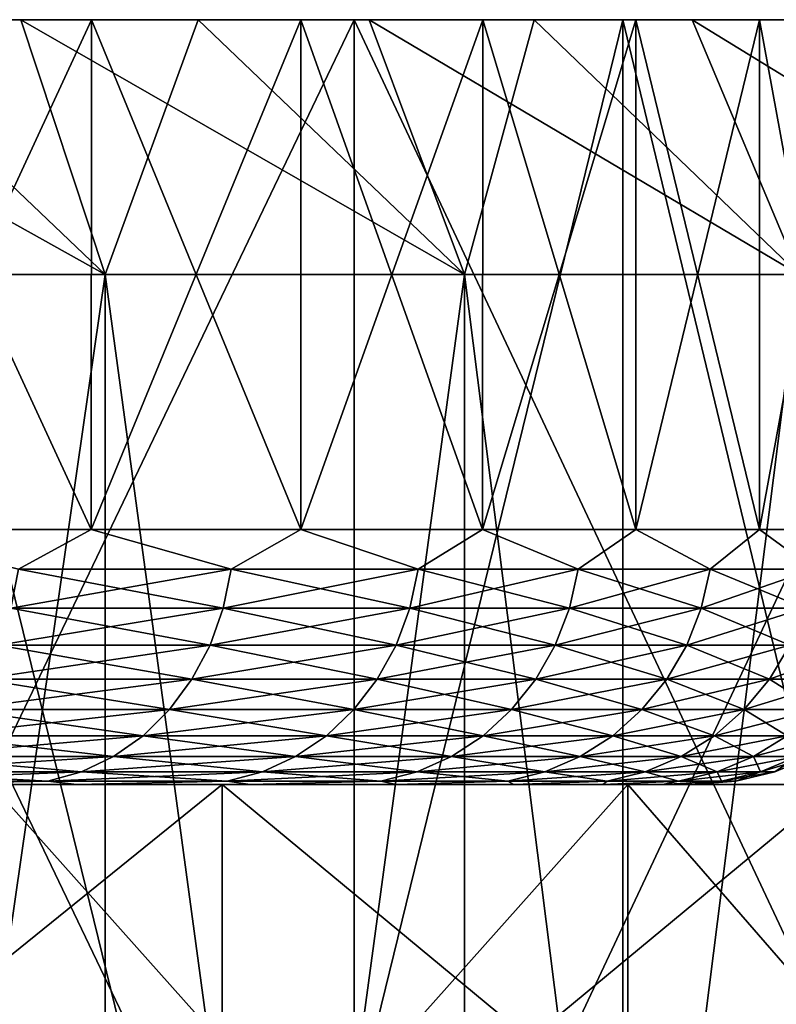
# Model space of a CAD drawing. Header units: metres. Extents: x -30 to 30, y -76 to 64.
# Tile 517 of 541: x 8.67 to 10.16, y 62.57 to 64.5. Entities that reach past the tile are written whole.
import ezdxf

# ---------------------------------------------------------------- set-up
doc = ezdxf.new("R2010")
doc.units = ezdxf.units.M
doc.layers.add('solid_508511', color=7, linetype='CONTINUOUS')

msp = doc.modelspace()

# ---------------------------------------------------------------- linework, layer by layer
at = {"layer": 'solid_508511'}
for points in [[(-11.301833, 64.5, -27.789719), (11.301833, 64.5, -27.789719), (9.856193, 64.5, -28.334702)], [(-0.732072, 64.5, -27.490252), (11.301833, 64.5, -27.789719), (-11.301833, 64.5, -27.789719)], [(-11.301833, 64.5, -27.789719), (9.856193, 64.5, -28.334702), (-9.856193, 64.5, -28.334702)], [(11.301833, 64.5, 27.789719), (-11.301833, 64.5, 27.789719), (-9.856193, 64.5, 28.334702)], [(0.732072, 64.5, 27.490252), (-11.301833, 64.5, 27.789719), (11.301833, 64.5, 27.789719)], [(-9.856193, 64.5, -28.334702), (9.856193, 64.5, -28.334702), (8.384591, 64.5, -28.804489)], [(9.856193, 64.5, 28.334702), (-9.856193, 64.5, 28.334702), (-8.384591, 64.5, 28.804489)], [(11.301833, 64.5, 27.789719), (-9.856193, 64.5, 28.334702), (9.856193, 64.5, 28.334702)], [(9.856193, 64.5, 28.334702), (-8.384591, 64.5, 28.804489), (8.384591, 64.5, 28.804489)], [(0.732072, 64.5, -27.490252), (11.301833, 64.5, -27.789719), (-0.732072, 64.5, -27.490252)], [(2.194193, 64.5, -27.412323), (11.301833, 64.5, -27.789719), (0.732072, 64.5, -27.490252)], [(0.732072, 64.5, 27.490252), (11.301833, 64.5, 27.789719), (12.717457, 64.5, 27.171053)], [(0.732072, 64.5, 27.490252), (12.717457, 64.5, 27.171053), (2.194193, 64.5, 27.412323)], [(3.649901, 64.5, -27.25671), (11.301833, 64.5, -27.789719), (2.194193, 64.5, -27.412323)], [(2.194193, 64.5, 27.412323), (12.717457, 64.5, 27.171053), (3.649901, 64.5, 27.25671)], [(3.649901, 64.5, -27.25671), (12.717457, 64.5, -27.171053), (11.301833, 64.5, -27.789719)], [(5.09545, 64.5, -27.023811), (12.717457, 64.5, -27.171053), (3.649901, 64.5, -27.25671)], [(3.649901, 64.5, 27.25671), (12.717457, 64.5, 27.171053), (5.09545, 64.5, 27.023811)], [(6.526494, 64.5, -26.714315), (12.717457, 64.5, -27.171053), (5.09545, 64.5, -27.023811)], [(5.09545, 64.5, 27.023811), (12.717457, 64.5, 27.171053), (14.099323, 64.5, 26.480352)], [(5.09545, 64.5, 27.023811), (14.099323, 64.5, 26.480352), (6.526494, 64.5, 26.714315)], [(6.526494, 64.5, -26.714315), (14.099323, 64.5, -26.480352), (12.717457, 64.5, -27.171053)], [(7.939019, 64.5, -26.329109), (14.099323, 64.5, -26.480352), (6.526494, 64.5, -26.714315)], [(6.526494, 64.5, 26.714315), (14.099323, 64.5, 26.480352), (7.939019, 64.5, 26.329109)], [(9.329168, 64.5, -25.869221), (14.099323, 64.5, -26.480352), (7.939019, 64.5, -26.329109)], [(7.939019, 64.5, 26.329109), (14.099323, 64.5, 26.480352), (15.443765, 64.5, 25.71945)], [(7.939019, 64.5, 26.329109), (15.443765, 64.5, 25.71945), (9.329168, 64.5, 25.869221)], [(9.329069, 61.599998, -25.869257), (9.329168, 64.5, -25.869221), (7.939019, 64.5, -26.329109)], [(7.939029, 61.599998, -26.329105), (9.329069, 61.599998, -25.869257), (7.939019, 64.5, -26.329109)], [(7.939029, 61.599998, 26.329105), (7.939019, 64.5, 26.329109), (9.329168, 64.5, 25.869221)], [(9.329069, 61.599998, 25.869257), (7.939029, 61.599998, 26.329105), (9.329168, 64.5, 25.869221)], [(7.945296, 64.5, 10.289427), (8.090224, 64, 10.807325), (8.840609, 64, 10.202629)], [(7.945296, 64.5, 10.289427), (8.840609, 64, 10.202629), (8.315775, 64.5, 9.992393)], [(8.315776, 64.5, -9.992392), (8.84061, 64, -10.202628), (8.090225, 64, -10.807324)], [(8.315775, 64.5, 9.992393), (8.840609, 64, 10.202629), (8.675064, 64.5, 9.682113)], [(8.350509, 64.5, 6.365451), (8.315775, 64.5, 9.992393), (8.675064, 64.5, 9.682113)], [(8.675065, 64.5, -9.682112), (8.84061, 64, -10.202628), (8.315776, 64.5, -9.992392)], [(8.350509, 64.5, -6.365451), (8.675065, 64.5, -9.682112), (8.315776, 64.5, -9.992392)], [(8.350509, 64.5, -6.365451), (8.813404, 64.5, -5.707348), (8.675065, 64.5, -9.682112)], [(8.813404, 64.5, 5.707348), (8.350509, 64.5, 6.365451), (8.675064, 64.5, 9.682113)], [(8.350575, 63.5, 6.365366), (8.350509, 64.5, 6.365451), (8.813404, 64.5, 5.707348)], [(8.813337, 63.5, -5.707458), (8.813404, 64.5, -5.707348), (8.350509, 64.5, -6.365451)], [(8.350575, 63.5, -6.365366), (8.813337, 63.5, -5.707458), (8.350509, 64.5, -6.365451)], [(8.813337, 63.5, 5.707458), (8.350575, 63.5, 6.365366), (8.813404, 64.5, 5.707348)], [(8.384561, 58.5, -28.804499), (8.384591, 64.5, -28.804489), (9.856193, 64.5, -28.334702)], [(9.856262, 58.5, -28.334681), (8.384561, 58.5, -28.804499), (9.856193, 64.5, -28.334702)], [(8.384561, 58.5, 28.804499), (9.856262, 58.5, 28.334681), (8.384591, 64.5, 28.804489)], [(9.856262, 58.5, 28.334681), (9.856193, 64.5, 28.334702), (8.384591, 64.5, 28.804489)], [(8.675064, 64.5, 9.682113), (8.840609, 64, 10.202629), (9.545927, 64, 9.545957)], [(8.675064, 64.5, 9.682113), (9.545927, 64, 9.545957), (9.022842, 64.5, 9.358862)], [(8.813404, 64.5, 5.707348), (8.675064, 64.5, 9.682113), (9.022842, 64.5, 9.358862)], [(9.022843, 64.5, -9.358861), (8.84061, 64, -10.202628), (8.675065, 64.5, -9.682112)], [(8.813404, 64.5, -5.707348), (9.022843, 64.5, -9.358861), (8.675065, 64.5, -9.682112)], [(8.813337, 63.5, 5.707458), (8.813404, 64.5, 5.707348), (9.224308, 64.5, 5.016185)], [(9.224379, 63.5, 5.016057), (8.813337, 63.5, 5.707458), (9.224308, 64.5, 5.016185)], [(8.813337, 63.5, -5.707458), (9.224379, 63.5, -5.016057), (8.813404, 64.5, -5.707348)], [(8.813404, 64.5, -5.707348), (9.224308, 64.5, -5.016185), (9.022843, 64.5, -9.358861)], [(9.224308, 64.5, 5.016185), (8.813404, 64.5, 5.707348), (9.022842, 64.5, 9.358862)], [(9.224379, 63.5, -5.016057), (9.224308, 64.5, -5.016185), (8.813404, 64.5, -5.707348)], [(9.022843, 64.5, -9.358861), (9.545927, 64, -9.545956), (8.84061, 64, -10.202628)], [(9.022842, 64.5, 9.358862), (9.545927, 64, 9.545957), (9.35881, 64.5, 9.022896)], [(9.224308, 64.5, 5.016185), (9.022842, 64.5, 9.358862), (9.35881, 64.5, 9.022896)], [(9.358811, 64.5, -9.022895), (9.545927, 64, -9.545956), (9.022843, 64.5, -9.358861)], [(9.224308, 64.5, -5.016185), (9.358811, 64.5, -9.022895), (9.022843, 64.5, -9.358861)], [(9.224308, 64.5, -5.016185), (9.581329, 64.5, -4.295118), (9.358811, 64.5, -9.022895)], [(9.581329, 64.5, 4.295118), (9.224308, 64.5, 5.016185), (9.35881, 64.5, 9.022896)], [(9.224379, 63.5, 5.016057), (9.224308, 64.5, 5.016185), (9.581329, 64.5, 4.295118)], [(9.581288, 63.5, -4.29522), (9.581329, 64.5, -4.295118), (9.224308, 64.5, -5.016185)], [(9.224379, 63.5, -5.016057), (9.581288, 63.5, -4.29522), (9.224308, 64.5, -5.016185)], [(9.581288, 63.5, 4.29522), (9.224379, 63.5, 5.016057), (9.581329, 64.5, 4.295118)], [(9.329069, 61.599998, -25.869257), (10.692665, 61.599998, -25.336079), (9.329168, 64.5, -25.869221)], [(9.329069, 61.599998, 25.869257), (9.329168, 64.5, 25.869221), (10.692564, 64.5, 25.336121)], [(10.692665, 61.599998, 25.336079), (9.329069, 61.599998, 25.869257), (10.692564, 64.5, 25.336121)], [(9.329168, 64.5, -25.869221), (15.443765, 64.5, -25.71945), (14.099323, 64.5, -26.480352)], [(10.692564, 64.5, -25.336121), (15.443765, 64.5, -25.71945), (9.329168, 64.5, -25.869221)], [(9.329168, 64.5, 25.869221), (15.443765, 64.5, 25.71945), (10.692564, 64.5, 25.336121)], [(10.692665, 61.599998, -25.336079), (10.692564, 64.5, -25.336121), (9.329168, 64.5, -25.869221)], [(9.35881, 64.5, 9.022896), (9.545927, 64, 9.545957), (10.202615, 64, 8.840625)], [(9.35881, 64.5, 9.022896), (10.202615, 64, 8.840625), (9.682036, 64.5, 8.67515)], [(9.581329, 64.5, 4.295118), (9.35881, 64.5, 9.022896), (9.682036, 64.5, 8.67515)], [(9.682037, 64.5, -8.675149), (9.545927, 64, -9.545956), (9.358811, 64.5, -9.022895)], [(9.581329, 64.5, -4.295118), (9.682037, 64.5, -8.675149), (9.358811, 64.5, -9.022895)], [(9.682037, 64.5, -8.675149), (10.202616, 64, -8.840624), (9.545927, 64, -9.545956)], [(9.581288, 63.5, 4.29522), (9.581329, 64.5, 4.295118), (9.881921, 64.5, 3.549315)], [(9.88197, 63.5, 3.549177), (9.581288, 63.5, 4.29522), (9.881921, 64.5, 3.549315)], [(9.581288, 63.5, -4.29522), (9.88197, 63.5, -3.549177), (9.581329, 64.5, -4.295118)], [(9.581329, 64.5, -4.295118), (9.881921, 64.5, -3.549315), (9.682037, 64.5, -8.675149)], [(9.881921, 64.5, 3.549315), (9.581329, 64.5, 4.295118), (9.682036, 64.5, 8.67515)], [(9.88197, 63.5, -3.549177), (9.881921, 64.5, -3.549315), (9.581329, 64.5, -4.295118)], [(9.682036, 64.5, 8.67515), (10.202615, 64, 8.840625), (9.992314, 64.5, 8.315867)], [(9.881921, 64.5, 3.549315), (9.682036, 64.5, 8.67515), (9.992314, 64.5, 8.315867)], [(9.992315, 64.5, -8.315866), (10.202616, 64, -8.840624), (9.682037, 64.5, -8.675149)], [(9.881921, 64.5, -3.549315), (9.992315, 64.5, -8.315866), (9.682037, 64.5, -8.675149)], [(9.856262, 58.5, -28.334681), (9.856193, 64.5, -28.334702), (11.301833, 64.5, -27.789719)], [(11.301826, 58.5, 27.789722), (11.301833, 64.5, 27.789719), (9.856193, 64.5, 28.334702)], [(9.856262, 58.5, 28.334681), (11.301826, 58.5, 27.789722), (9.856193, 64.5, 28.334702)], [(11.301826, 58.5, -27.789722), (9.856262, 58.5, -28.334681), (11.301833, 64.5, -27.789719)], [(9.881921, 64.5, -3.549315), (10.124681, 64.5, -2.782222), (9.992315, 64.5, -8.315866)], [(10.124681, 64.5, 2.782222), (9.881921, 64.5, 3.549315), (9.992314, 64.5, 8.315867)], [(9.88197, 63.5, 3.549177), (9.881921, 64.5, 3.549315), (10.124681, 64.5, 2.782222)], [(10.124661, 63.5, -2.782305), (10.124681, 64.5, -2.782222), (9.881921, 64.5, -3.549315)], [(9.88197, 63.5, -3.549177), (10.124661, 63.5, -2.782305), (9.881921, 64.5, -3.549315)], [(10.124661, 63.5, 2.782305), (9.88197, 63.5, 3.549177), (10.124681, 64.5, 2.782222)], [(9.992314, 64.5, 8.315867), (10.202615, 64, 8.840625), (10.807294, 64, 8.090265)], [(9.992314, 64.5, 8.315867), (10.807294, 64, 8.090265), (10.289382, 64.5, 7.945354)], [(10.124681, 64.5, 2.782222), (9.992314, 64.5, 8.315867), (10.289382, 64.5, 7.945354)], [(10.289383, 64.5, -7.945353), (10.202616, 64, -8.840624), (9.992315, 64.5, -8.315866)], [(10.124681, 64.5, -2.782222), (10.289383, 64.5, -7.945353), (9.992315, 64.5, -8.315866)], [(10.124661, 63.5, 2.782305), (10.124681, 64.5, 2.782222), (10.307918, 64.5, 1.999216)], [(10.307938, 63.5, 1.999106), (10.124661, 63.5, 2.782305), (10.307918, 64.5, 1.999216)], [(10.124661, 63.5, -2.782305), (10.307938, 63.5, -1.999106), (10.124681, 64.5, -2.782222)], [(10.124681, 64.5, -2.782222), (10.307918, 64.5, -1.999216), (10.289383, 64.5, -7.945353)], [(10.307918, 64.5, 1.999216), (10.124681, 64.5, 2.782222), (10.289382, 64.5, 7.945354)], [(10.307938, 63.5, -1.999106), (10.307918, 64.5, -1.999216), (10.124681, 64.5, -2.782222)], [(8.840609, 58.799999, 10.202629), (8.840609, 64, 10.202629), (8.090224, 64, 10.807325)], [(8.090224, 58.799999, 10.807324), (8.840609, 58.799999, 10.202629), (8.090224, 64, 10.807325)], [(8.090224, 58.799999, -10.807325), (8.090225, 64, -10.807324), (8.84061, 64, -10.202628)], [(8.840609, 58.799999, -10.202629), (8.090224, 58.799999, -10.807325), (8.84061, 64, -10.202628)], [(9.545927, 58.799999, 9.545956), (9.545927, 64, 9.545957), (8.840609, 64, 10.202629)], [(8.840609, 58.799999, 10.202629), (9.545927, 58.799999, 9.545956), (8.840609, 64, 10.202629)], [(8.840609, 58.799999, -10.202629), (8.84061, 64, -10.202628), (9.545927, 64, -9.545956)], [(9.545927, 58.799999, -9.545956), (8.840609, 58.799999, -10.202629), (9.545927, 64, -9.545956)], [(10.202616, 58.799999, 8.840625), (10.202615, 64, 8.840625), (9.545927, 64, 9.545957)], [(9.545927, 58.799999, 9.545956), (10.202616, 58.799999, 8.840625), (9.545927, 64, 9.545957)], [(9.545927, 58.799999, -9.545956), (9.545927, 64, -9.545956), (10.202616, 64, -8.840624)], [(10.202615, 58.799999, -8.840625), (9.545927, 58.799999, -9.545956), (10.202616, 64, -8.840624)], [(8.670502, 63.422405, 5.911448), (8.350575, 63.5, 6.365366), (8.813337, 63.5, 5.707458)], [(8.670502, 63.422405, -5.911448), (8.813337, 63.5, -5.707458), (8.350575, 63.5, -6.365366)], [(9.08802, 63.422405, 5.246971), (8.670502, 63.422405, 5.911448), (8.813337, 63.5, 5.707458)], [(8.670502, 63.422405, -5.911448), (9.08802, 63.422405, -5.246971), (8.813337, 63.5, -5.707458)], [(9.08802, 63.422405, 5.246971), (8.813337, 63.5, 5.707458), (9.224379, 63.5, 5.016057)], [(9.08802, 63.422405, -5.246971), (9.224379, 63.5, -5.016057), (8.813337, 63.5, -5.707458)], [(9.454715, 63.422405, 4.553151), (9.08802, 63.422405, 5.246971), (9.224379, 63.5, 5.016057)], [(9.08802, 63.422405, -5.246971), (9.454715, 63.422405, -4.553151), (9.224379, 63.5, -5.016057)], [(9.454715, 63.422405, 4.553151), (9.224379, 63.5, 5.016057), (9.581288, 63.5, 4.29522)], [(9.454715, 63.422405, -4.553151), (9.581288, 63.5, -4.29522), (9.224379, 63.5, -5.016057)], [(9.768536, 63.422405, 3.833868), (9.454715, 63.422405, 4.553151), (9.581288, 63.5, 4.29522)], [(9.454715, 63.422405, -4.553151), (9.768536, 63.422405, -3.833868), (9.581288, 63.5, -4.29522)], [(9.768536, 63.422405, 3.833868), (9.581288, 63.5, 4.29522), (9.88197, 63.5, 3.549177)], [(9.768536, 63.422405, -3.833868), (9.88197, 63.5, -3.549177), (9.581288, 63.5, -4.29522)], [(10.027725, 63.422405, 3.093144), (9.768536, 63.422405, 3.833868), (9.88197, 63.5, 3.549177)], [(9.768536, 63.422405, -3.833868), (10.027725, 63.422405, -3.093144), (9.88197, 63.5, -3.549177)], [(10.027725, 63.422405, 3.093144), (9.88197, 63.5, 3.549177), (10.124661, 63.5, 2.782305)], [(10.027725, 63.422405, -3.093144), (10.124661, 63.5, -2.782305), (9.88197, 63.5, -3.549177)], [(10.230837, 63.422405, 2.335122), (10.027725, 63.422405, 3.093144), (10.124661, 63.5, 2.782305)], [(10.027725, 63.422405, -3.093144), (10.230837, 63.422405, -2.335122), (10.124661, 63.5, -2.782305)], [(10.230837, 63.422405, 2.335122), (10.124661, 63.5, 2.782305), (10.307938, 63.5, 1.999106)], [(10.230837, 63.422405, -2.335122), (10.307938, 63.5, -1.999106), (10.124661, 63.5, -2.782305)], [(8.655428, 63.346016, 5.901171), (8.670502, 63.422405, 5.911448), (9.08802, 63.422405, 5.246971)], [(9.072221, 63.346016, 5.237849), (8.655428, 63.346016, 5.901171), (9.08802, 63.422405, 5.246971)], [(8.655428, 63.346016, -5.901171), (9.072221, 63.346016, -5.237849), (8.670502, 63.422405, -5.911448)], [(9.072221, 63.346016, -5.237849), (9.08802, 63.422405, -5.246971), (8.670502, 63.422405, -5.911448)], [(9.072221, 63.346016, 5.237849), (9.08802, 63.422405, 5.246971), (9.454715, 63.422405, 4.553151)], [(9.438277, 63.346016, 4.545235), (9.072221, 63.346016, 5.237849), (9.454715, 63.422405, 4.553151)], [(9.072221, 63.346016, -5.237849), (9.438277, 63.346016, -4.545235), (9.08802, 63.422405, -5.246971)], [(9.438277, 63.346016, -4.545235), (9.454715, 63.422405, -4.553151), (9.08802, 63.422405, -5.246971)], [(9.438277, 63.346016, 4.545235), (9.454715, 63.422405, 4.553151), (9.768536, 63.422405, 3.833868)], [(9.751553, 63.346016, 3.827202), (9.438277, 63.346016, 4.545235), (9.768536, 63.422405, 3.833868)], [(9.438277, 63.346016, -4.545235), (9.751553, 63.346016, -3.827202), (9.454715, 63.422405, -4.553151)], [(9.751553, 63.346016, -3.827202), (9.768536, 63.422405, -3.833868), (9.454715, 63.422405, -4.553151)], [(9.751553, 63.346016, 3.827202), (9.768536, 63.422405, 3.833868), (10.027725, 63.422405, 3.093144)], [(10.010292, 63.346016, 3.087766), (9.751553, 63.346016, 3.827202), (10.027725, 63.422405, 3.093144)], [(9.751553, 63.346016, -3.827202), (10.010292, 63.346016, -3.087766), (9.768536, 63.422405, -3.833868)], [(10.010292, 63.346016, -3.087766), (10.027725, 63.422405, -3.093144), (9.768536, 63.422405, -3.833868)], [(10.010292, 63.346016, 3.087766), (10.027725, 63.422405, 3.093144), (10.230837, 63.422405, 2.335122)], [(10.21305, 63.346016, 2.331062), (10.010292, 63.346016, 3.087766), (10.230837, 63.422405, 2.335122)], [(10.010292, 63.346016, -3.087766), (10.21305, 63.346016, -2.331062), (10.027725, 63.422405, -3.093144)], [(10.21305, 63.346016, -2.331062), (10.230837, 63.422405, -2.335122), (10.027725, 63.422405, -3.093144)], [(8.630656, 63.273426, 5.884282), (8.655428, 63.346016, 5.901171), (9.072221, 63.346016, 5.237849)], [(9.046256, 63.273426, 5.222858), (8.630656, 63.273426, 5.884282), (9.072221, 63.346016, 5.237849)], [(8.630656, 63.273426, -5.884282), (9.046256, 63.273426, -5.222858), (8.655428, 63.346016, -5.901171)], [(9.046256, 63.273426, -5.222858), (9.072221, 63.346016, -5.237849), (8.655428, 63.346016, -5.901171)], [(9.046256, 63.273426, 5.222858), (9.072221, 63.346016, 5.237849), (9.438277, 63.346016, 4.545235)], [(9.411265, 63.273426, 4.532227), (9.046256, 63.273426, 5.222858), (9.438277, 63.346016, 4.545235)], [(9.046256, 63.273426, -5.222858), (9.411265, 63.273426, -4.532227), (9.072221, 63.346016, -5.237849)], [(9.411265, 63.273426, -4.532227), (9.438277, 63.346016, -4.545235), (9.072221, 63.346016, -5.237849)], [(9.411265, 63.273426, 4.532227), (9.438277, 63.346016, 4.545235), (9.751553, 63.346016, 3.827202)], [(9.723643, 63.273426, 3.816249), (9.411265, 63.273426, 4.532227), (9.751553, 63.346016, 3.827202)], [(9.411265, 63.273426, -4.532227), (9.723643, 63.273426, -3.816249), (9.438277, 63.346016, -4.545235)], [(9.723643, 63.273426, -3.816249), (9.751553, 63.346016, -3.827202), (9.438277, 63.346016, -4.545235)], [(9.723643, 63.273426, 3.816249), (9.751553, 63.346016, 3.827202), (10.010292, 63.346016, 3.087766)], [(9.981643, 63.273426, 3.078929), (9.723643, 63.273426, 3.816249), (10.010292, 63.346016, 3.087766)], [(9.723643, 63.273426, -3.816249), (9.981643, 63.273426, -3.078929), (9.751553, 63.346016, -3.827202)], [(9.981643, 63.273426, -3.078929), (10.010292, 63.346016, -3.087766), (9.751553, 63.346016, -3.827202)], [(9.981643, 63.273426, 3.078929), (10.010292, 63.346016, 3.087766), (10.21305, 63.346016, 2.331062)], [(10.183821, 63.273426, 2.324391), (9.981643, 63.273426, 3.078929), (10.21305, 63.346016, 2.331062)], [(9.981643, 63.273426, -3.078929), (10.183821, 63.273426, -2.324391), (10.010292, 63.346016, -3.087766)], [(10.183821, 63.273426, -2.324391), (10.21305, 63.346016, -2.331062), (10.010292, 63.346016, -3.087766)], [(8.596799, 63.206425, 5.861198), (8.630656, 63.273426, 5.884282), (9.046256, 63.273426, 5.222858)], [(9.010769, 63.206425, 5.20237), (8.596799, 63.206425, 5.861198), (9.046256, 63.273426, 5.222858)], [(8.596799, 63.206425, -5.861198), (9.010769, 63.206425, -5.20237), (8.630656, 63.273426, -5.884282)], [(9.010769, 63.206425, -5.20237), (9.046256, 63.273426, -5.222858), (8.630656, 63.273426, -5.884282)], [(9.010769, 63.206425, 5.20237), (9.046256, 63.273426, 5.222858), (9.411265, 63.273426, 4.532227)], [(9.374346, 63.206425, 4.514447), (9.010769, 63.206425, 5.20237), (9.411265, 63.273426, 4.532227)], [(9.010769, 63.206425, -5.20237), (9.374346, 63.206425, -4.514447), (9.046256, 63.273426, -5.222858)], [(9.374346, 63.206425, -4.514447), (9.411265, 63.273426, -4.532227), (9.046256, 63.273426, -5.222858)], [(9.374346, 63.206425, 4.514447), (9.411265, 63.273426, 4.532227), (9.723643, 63.273426, 3.816249)], [(9.685498, 63.206425, 3.801278), (9.374346, 63.206425, 4.514447), (9.723643, 63.273426, 3.816249)], [(9.374346, 63.206425, -4.514447), (9.685498, 63.206425, -3.801278), (9.411265, 63.273426, -4.532227)], [(9.685498, 63.206425, -3.801278), (9.723643, 63.273426, -3.816249), (9.411265, 63.273426, -4.532227)], [(9.685498, 63.206425, 3.801278), (9.723643, 63.273426, 3.816249), (9.981643, 63.273426, 3.078929)], [(9.942486, 63.206425, 3.066851), (9.685498, 63.206425, 3.801278), (9.981643, 63.273426, 3.078929)], [(9.685498, 63.206425, -3.801278), (9.942486, 63.206425, -3.066851), (9.723643, 63.273426, -3.816249)], [(9.942486, 63.206425, -3.066851), (9.981643, 63.273426, -3.078929), (9.723643, 63.273426, -3.816249)], [(9.942486, 63.206425, 3.066851), (9.981643, 63.273426, 3.078929), (10.183821, 63.273426, 2.324391)], [(10.14387, 63.206425, 2.315272), (9.942486, 63.206425, 3.066851), (10.183821, 63.273426, 2.324391)], [(9.942486, 63.206425, -3.066851), (10.14387, 63.206425, -2.315272), (9.981643, 63.273426, -3.078929)], [(10.14387, 63.206425, -2.315272), (10.183821, 63.273426, -2.324391), (9.981643, 63.273426, -3.078929)], [(10.14387, 63.206425, 2.315272), (10.183821, 63.273426, 2.324391), (10.329047, 63.273426, 1.556853)], [(10.288527, 63.206425, 1.550746), (10.14387, 63.206425, 2.315272), (10.329047, 63.273426, 1.556853)], [(10.14387, 63.206425, -2.315272), (10.288527, 63.206425, -1.550746), (10.183821, 63.273426, -2.324391)], [(8.55469, 63.146667, 5.832489), (8.596799, 63.206425, 5.861198), (9.010769, 63.206425, 5.20237)], [(8.966633, 63.146667, 5.176888), (8.55469, 63.146667, 5.832489), (9.010769, 63.206425, 5.20237)], [(8.55469, 63.146667, -5.832489), (8.966633, 63.146667, -5.176888), (8.596799, 63.206425, -5.861198)], [(8.966633, 63.146667, -5.176888), (9.010769, 63.206425, -5.20237), (8.596799, 63.206425, -5.861198)], [(8.966633, 63.146667, 5.176888), (9.010769, 63.206425, 5.20237), (9.374346, 63.206425, 4.514447)], [(9.328429, 63.146667, 4.492335), (8.966633, 63.146667, 5.176888), (9.374346, 63.206425, 4.514447)], [(8.966633, 63.146667, -5.176888), (9.328429, 63.146667, -4.492335), (9.010769, 63.206425, -5.20237)], [(9.328429, 63.146667, -4.492335), (9.374346, 63.206425, -4.514447), (9.010769, 63.206425, -5.20237)], [(9.328429, 63.146667, 4.492335), (9.374346, 63.206425, 4.514447), (9.685498, 63.206425, 3.801278)], [(9.638058, 63.146667, 3.782659), (9.328429, 63.146667, 4.492335), (9.685498, 63.206425, 3.801278)], [(9.328429, 63.146667, -4.492335), (9.638058, 63.146667, -3.782659), (9.374346, 63.206425, -4.514447)], [(9.638058, 63.146667, -3.782659), (9.685498, 63.206425, -3.801278), (9.374346, 63.206425, -4.514447)], [(9.638058, 63.146667, 3.782659), (9.685498, 63.206425, 3.801278), (9.942486, 63.206425, 3.066851)], [(9.893786, 63.146667, 3.051829), (9.638058, 63.146667, 3.782659), (9.942486, 63.206425, 3.066851)], [(9.638058, 63.146667, -3.782659), (9.893786, 63.146667, -3.051829), (9.685498, 63.206425, -3.801278)], [(9.893786, 63.146667, -3.051829), (9.942486, 63.206425, -3.066851), (9.685498, 63.206425, -3.801278)], [(9.893786, 63.146667, 3.051829), (9.942486, 63.206425, 3.066851), (10.14387, 63.206425, 2.315272)], [(10.094185, 63.146667, 2.303932), (9.893786, 63.146667, 3.051829), (10.14387, 63.206425, 2.315272)], [(9.893786, 63.146667, -3.051829), (10.094185, 63.146667, -2.303932), (9.942486, 63.206425, -3.066851)], [(10.094185, 63.146667, -2.303932), (10.14387, 63.206425, -2.315272), (9.942486, 63.206425, -3.066851)], [(10.094185, 63.146667, 2.303932), (10.14387, 63.206425, 2.315272), (10.288527, 63.206425, 1.550746)], [(10.238132, 63.146667, 1.54315), (10.094185, 63.146667, 2.303932), (10.288527, 63.206425, 1.550746)], [(10.094185, 63.146667, -2.303932), (10.238132, 63.146667, -1.54315), (10.14387, 63.206425, -2.315272)], [(10.238132, 63.146667, -1.54315), (10.288527, 63.206425, -1.550746), (10.14387, 63.206425, -2.315272)], [(8.505371, 63.095631, 5.798863), (8.55469, 63.146667, 5.832489), (8.966633, 63.146667, 5.176888)], [(8.914938, 63.095631, 5.147042), (8.505371, 63.095631, 5.798863), (8.966633, 63.146667, 5.176888)], [(8.505371, 63.095631, -5.798863), (8.914938, 63.095631, -5.147042), (8.55469, 63.146667, -5.832489)], [(8.914938, 63.095631, -5.147042), (8.966633, 63.146667, -5.176888), (8.55469, 63.146667, -5.832489)], [(8.914938, 63.095631, 5.147042), (8.966633, 63.146667, 5.176888), (9.328429, 63.146667, 4.492335)], [(9.274649, 63.095631, 4.466435), (8.914938, 63.095631, 5.147042), (9.328429, 63.146667, 4.492335)], [(8.914938, 63.095631, -5.147042), (9.274649, 63.095631, -4.466435), (8.966633, 63.146667, -5.176888)], [(9.274649, 63.095631, -4.466435), (9.328429, 63.146667, -4.492335), (8.966633, 63.146667, -5.176888)], [(9.274649, 63.095631, 4.466435), (9.328429, 63.146667, 4.492335), (9.638058, 63.146667, 3.782659)], [(9.582492, 63.095631, 3.760851), (9.274649, 63.095631, 4.466435), (9.638058, 63.146667, 3.782659)], [(9.274649, 63.095631, -4.466435), (9.582492, 63.095631, -3.760851), (9.328429, 63.146667, -4.492335)], [(9.582492, 63.095631, -3.760851), (9.638058, 63.146667, -3.782659), (9.328429, 63.146667, -4.492335)], [(9.582492, 63.095631, 3.760851), (9.638058, 63.146667, 3.782659), (9.893786, 63.146667, 3.051829)], [(9.836746, 63.095631, 3.034234), (9.582492, 63.095631, 3.760851), (9.893786, 63.146667, 3.051829)], [(9.582492, 63.095631, -3.760851), (9.836746, 63.095631, -3.034234), (9.638058, 63.146667, -3.782659)], [(9.836746, 63.095631, -3.034234), (9.893786, 63.146667, -3.051829), (9.638058, 63.146667, -3.782659)], [(9.836746, 63.095631, 3.034234), (9.893786, 63.146667, 3.051829), (10.094185, 63.146667, 2.303932)], [(10.035989, 63.095631, 2.290649), (9.836746, 63.095631, 3.034234), (10.094185, 63.146667, 2.303932)], [(9.836746, 63.095631, -3.034234), (10.035989, 63.095631, -2.290649), (9.893786, 63.146667, -3.051829)], [(10.035989, 63.095631, -2.290649), (10.094185, 63.146667, -2.303932), (9.893786, 63.146667, -3.051829)], [(10.035989, 63.095631, 2.290649), (10.094185, 63.146667, 2.303932), (10.238132, 63.146667, 1.54315)], [(10.179107, 63.095631, 1.534253), (10.035989, 63.095631, 2.290649), (10.238132, 63.146667, 1.54315)], [(10.035989, 63.095631, -2.290649), (10.179107, 63.095631, -1.534253), (10.094185, 63.146667, -2.303932)], [(10.179107, 63.095631, -1.534253), (10.238132, 63.146667, -1.54315), (10.094185, 63.146667, -2.303932)], [(8.450056, 63.054569, 5.76115), (8.505371, 63.095631, 5.798863), (8.914938, 63.095631, 5.147042)], [(8.856959, 63.054569, 5.113568), (8.450056, 63.054569, 5.76115), (8.914938, 63.095631, 5.147042)], [(8.450056, 63.054569, -5.76115), (8.856959, 63.054569, -5.113568), (8.505371, 63.095631, -5.798863)], [(8.856959, 63.054569, -5.113568), (8.914938, 63.095631, -5.147042), (8.505371, 63.095631, -5.798863)], [(8.856959, 63.054569, 5.113568), (8.914938, 63.095631, 5.147042), (9.274649, 63.095631, 4.466435)], [(9.214331, 63.054569, 4.437387), (8.856959, 63.054569, 5.113568), (9.274649, 63.095631, 4.466435)], [(8.856959, 63.054569, -5.113568), (9.214331, 63.054569, -4.437387), (8.914938, 63.095631, -5.147042)], [(9.214331, 63.054569, -4.437387), (9.274649, 63.095631, -4.466435), (8.914938, 63.095631, -5.147042)], [(9.214331, 63.054569, 4.437387), (9.274649, 63.095631, 4.466435), (9.582492, 63.095631, 3.760851)], [(9.520172, 63.054569, 3.736392), (9.214331, 63.054569, 4.437387), (9.582492, 63.095631, 3.760851)], [(9.214331, 63.054569, -4.437387), (9.520172, 63.054569, -3.736392), (9.274649, 63.095631, -4.466435)], [(9.520172, 63.054569, -3.736392), (9.582492, 63.095631, -3.760851), (9.274649, 63.095631, -4.466435)], [(9.520172, 63.054569, 3.736392), (9.582492, 63.095631, 3.760851), (9.836746, 63.095631, 3.034234)], [(9.772772, 63.054569, 3.014501), (9.520172, 63.054569, 3.736392), (9.836746, 63.095631, 3.034234)], [(9.520172, 63.054569, -3.736392), (9.772772, 63.054569, -3.014501), (9.582492, 63.095631, -3.760851)], [(9.772772, 63.054569, -3.014501), (9.836746, 63.095631, -3.034234), (9.582492, 63.095631, -3.760851)], [(9.772772, 63.054569, 3.014501), (9.836746, 63.095631, 3.034234), (10.035989, 63.095631, 2.290649)], [(9.970719, 63.054569, 2.275752), (9.772772, 63.054569, 3.014501), (10.035989, 63.095631, 2.290649)], [(9.772772, 63.054569, -3.014501), (9.970719, 63.054569, -2.275752), (9.836746, 63.095631, -3.034234)], [(9.970719, 63.054569, -2.275752), (10.035989, 63.095631, -2.290649), (9.836746, 63.095631, -3.034234)], [(9.970719, 63.054569, 2.275752), (10.035989, 63.095631, 2.290649), (10.179107, 63.095631, 1.534253)], [(10.112906, 63.054569, 1.524275), (9.970719, 63.054569, 2.275752), (10.179107, 63.095631, 1.534253)], [(9.970719, 63.054569, -2.275752), (10.112906, 63.054569, -1.524275), (10.035989, 63.095631, -2.290649)], [(10.112906, 63.054569, -1.524275), (10.179107, 63.095631, -1.534253), (10.035989, 63.095631, -2.290649)], [(10.112906, 63.054569, 1.524275), (10.179107, 63.095631, 1.534253), (10.265299, 63.095631, 0.769278)], [(10.198538, 63.054569, 0.764275), (10.112906, 63.054569, 1.524275), (10.265299, 63.095631, 0.769278)], [(10.112906, 63.054569, -1.524275), (10.198538, 63.054569, -0.764275), (10.179107, 63.095631, -1.534253)], [(8.39011, 63.024494, 5.72028), (8.450056, 63.054569, 5.76115), (8.856959, 63.054569, 5.113568)], [(8.794127, 63.024494, 5.077291), (8.39011, 63.024494, 5.72028), (8.856959, 63.054569, 5.113568)], [(8.39011, 63.024494, -5.72028), (8.794127, 63.024494, -5.077291), (8.450056, 63.054569, -5.76115)], [(8.794127, 63.024494, -5.077291), (8.856959, 63.054569, -5.113568), (8.450056, 63.054569, -5.76115)], [(8.794127, 63.024494, 5.077291), (8.856959, 63.054569, 5.113568), (9.214331, 63.054569, 4.437387)], [(9.148963, 63.024494, 4.405909), (8.794127, 63.024494, 5.077291), (9.214331, 63.054569, 4.437387)], [(8.794127, 63.024494, -5.077291), (9.148963, 63.024494, -4.405909), (8.856959, 63.054569, -5.113568)], [(9.148963, 63.024494, -4.405909), (9.214331, 63.054569, -4.437387), (8.856959, 63.054569, -5.113568)], [(9.148963, 63.024494, 4.405909), (9.214331, 63.054569, 4.437387), (9.520172, 63.054569, 3.736392)], [(9.452635, 63.024494, 3.709886), (9.148963, 63.024494, 4.405909), (9.520172, 63.054569, 3.736392)], [(9.148963, 63.024494, -4.405909), (9.452635, 63.024494, -3.709886), (9.214331, 63.054569, -4.437387)], [(9.452635, 63.024494, -3.709886), (9.520172, 63.054569, -3.736392), (9.214331, 63.054569, -4.437387)], [(9.452635, 63.024494, 3.709886), (9.520172, 63.054569, 3.736392), (9.772772, 63.054569, 3.014501)], [(9.703444, 63.024494, 2.993116), (9.452635, 63.024494, 3.709886), (9.772772, 63.054569, 3.014501)], [(9.452635, 63.024494, -3.709886), (9.703444, 63.024494, -2.993116), (9.520172, 63.054569, -3.736392)], [(9.703444, 63.024494, -2.993116), (9.772772, 63.054569, -3.014501), (9.520172, 63.054569, -3.736392)], [(9.703444, 63.024494, 2.993116), (9.772772, 63.054569, 3.014501), (9.970719, 63.054569, 2.275752)], [(9.899986, 63.024494, 2.259607), (9.703444, 63.024494, 2.993116), (9.970719, 63.054569, 2.275752)], [(9.703444, 63.024494, -2.993116), (9.899986, 63.024494, -2.259607), (9.772772, 63.054569, -3.014501)], [(9.899986, 63.024494, -2.259607), (9.970719, 63.054569, -2.275752), (9.772772, 63.054569, -3.014501)], [(9.899986, 63.024494, 2.259607), (9.970719, 63.054569, 2.275752), (10.112906, 63.054569, 1.524275)], [(10.041165, 63.024494, 1.513462), (9.899986, 63.024494, 2.259607), (10.112906, 63.054569, 1.524275)], [(9.899986, 63.024494, -2.259607), (10.041165, 63.024494, -1.513462), (9.970719, 63.054569, -2.275752)], [(10.041165, 63.024494, -1.513462), (10.112906, 63.054569, -1.524275), (9.970719, 63.054569, -2.275752)], [(10.041165, 63.024494, 1.513462), (10.112906, 63.054569, 1.524275), (10.198538, 63.054569, 0.764275)], [(10.126189, 63.024494, 0.758853), (10.041165, 63.024494, 1.513462), (10.198538, 63.054569, 0.764275)], [(10.041165, 63.024494, -1.513462), (10.126189, 63.024494, -0.758853), (10.112906, 63.054569, -1.524275)], [(10.126189, 63.024494, -0.758853), (10.198538, 63.054569, -0.764275), (10.112906, 63.054569, -1.524275)], [(10.126189, 63.024494, 0.758853), (10.198538, 63.054569, 0.764275), (10.227136, 63.054569)], [(10.154583, 63.024494), (10.126189, 63.024494, 0.758853), (10.227136, 63.054569)], [(10.126189, 63.024494, -0.758853), (10.154583, 63.024494), (10.198538, 63.054569, -0.764275)], [(10.154583, 63.024494), (10.227136, 63.054569), (10.198538, 63.054569, -0.764275)], [(8.327014, 63.006157, 5.677262), (8.39011, 63.024494, 5.72028), (8.794127, 63.024494, 5.077291)], [(8.727992, 63.006157, 5.039109), (8.327014, 63.006157, 5.677262), (8.794127, 63.024494, 5.077291)], [(8.327014, 63.006157, -5.677262), (8.727992, 63.006157, -5.039109), (8.39011, 63.024494, -5.72028)], [(8.727992, 63.006157, -5.039109), (8.794127, 63.024494, -5.077291), (8.39011, 63.024494, -5.72028)], [(8.727992, 63.006157, 5.039109), (8.794127, 63.024494, 5.077291), (9.148963, 63.024494, 4.405909)], [(9.08016, 63.006157, 4.372775), (8.727992, 63.006157, 5.039109), (9.148963, 63.024494, 4.405909)], [(8.727992, 63.006157, -5.039109), (9.08016, 63.006157, -4.372775), (8.794127, 63.024494, -5.077291)], [(9.08016, 63.006157, -4.372775), (9.148963, 63.024494, -4.405909), (8.794127, 63.024494, -5.077291)], [(9.08016, 63.006157, 4.372775), (9.148963, 63.024494, 4.405909), (9.452635, 63.024494, 3.709886)], [(9.381548, 63.006157, 3.681986), (9.08016, 63.006157, 4.372775), (9.452635, 63.024494, 3.709886)], [(9.08016, 63.006157, -4.372775), (9.381548, 63.006157, -3.681986), (9.148963, 63.024494, -4.405909)], [(9.381548, 63.006157, -3.681986), (9.452635, 63.024494, -3.709886), (9.148963, 63.024494, -4.405909)], [(9.381548, 63.006157, 3.681986), (9.452635, 63.024494, 3.709886), (9.703444, 63.024494, 2.993116)], [(9.63047, 63.006157, 2.970607), (9.381548, 63.006157, 3.681986), (9.703444, 63.024494, 2.993116)], [(9.381548, 63.006157, -3.681986), (9.63047, 63.006157, -2.970607), (9.452635, 63.024494, -3.709886)], [(9.63047, 63.006157, -2.970607), (9.703444, 63.024494, -2.993116), (9.452635, 63.024494, -3.709886)], [(9.63047, 63.006157, 2.970607), (9.703444, 63.024494, 2.993116), (9.899986, 63.024494, 2.259607)], [(9.825535, 63.006157, 2.242614), (9.63047, 63.006157, 2.970607), (9.899986, 63.024494, 2.259607)], [(9.63047, 63.006157, -2.970607), (9.825535, 63.006157, -2.242614), (9.703444, 63.024494, -2.993116)], [(9.825535, 63.006157, -2.242614), (9.899986, 63.024494, -2.259607), (9.703444, 63.024494, -2.993116)], [(9.825535, 63.006157, 2.242614), (9.899986, 63.024494, 2.259607), (10.041165, 63.024494, 1.513462)], [(9.965652, 63.006157, 1.50208), (9.825535, 63.006157, 2.242614), (10.041165, 63.024494, 1.513462)], [(9.825535, 63.006157, -2.242614), (9.965652, 63.006157, -1.50208), (9.899986, 63.024494, -2.259607)], [(9.965652, 63.006157, -1.50208), (10.041165, 63.024494, -1.513462), (9.899986, 63.024494, -2.259607)], [(9.965652, 63.006157, 1.50208), (10.041165, 63.024494, 1.513462), (10.126189, 63.024494, 0.758853)], [(10.050036, 63.006157, 0.753146), (9.965652, 63.006157, 1.50208), (10.126189, 63.024494, 0.758853)], [(9.965652, 63.006157, -1.50208), (10.050036, 63.006157, -0.753146), (10.041165, 63.024494, -1.513462)], [(10.050036, 63.006157, -0.753146), (10.126189, 63.024494, -0.758853), (10.041165, 63.024494, -1.513462)], [(10.050036, 63.006157, 0.753146), (10.126189, 63.024494, 0.758853), (10.154583, 63.024494)], [(10.078218, 63.006157), (10.050036, 63.006157, 0.753146), (10.154583, 63.024494)], [(10.050036, 63.006157, -0.753146), (10.078218, 63.006157), (10.126189, 63.024494, -0.758853)], [(10.078218, 63.006157), (10.154583, 63.024494), (10.126189, 63.024494, -0.758853)], [(6.567783, 63, -21.937963), (9.866216, 63, -21.603708), (8.616673, 63, -22.131775)], [(6.567783, 63, -21.937963), (7.832295, 63, -21.51895), (9.866216, 63, -21.603708)], [(6.567783, 63, 21.937963), (8.616673, 63, 22.131775), (9.866216, 63, 21.603708)], [(7.832295, 63, 21.51895), (6.567783, 63, 21.937963), (9.866216, 63, 21.603708)], [(7.832295, 63, -21.51895), (9.070211, 63, -21.027149), (9.866216, 63, -21.603708)], [(7.832295, 63, 21.51895), (9.866216, 63, 21.603708), (11.08324, 63, 21.005337)], [(9.070211, 63, 21.027149), (7.832295, 63, 21.51895), (11.08324, 63, 21.005337)], [(7.832295, 62, 21.51895), (7.832295, 63, 21.51895), (9.070211, 63, 21.027149)], [(7.832295, 62, 21.51895), (9.070211, 63, 21.027149), (9.070211, 62, 21.027149)], [(9.070211, 62, -21.027149), (9.070211, 63, -21.027149), (7.832295, 63, -21.51895)], [(7.832295, 62, -21.51895), (9.070211, 62, -21.027149), (7.832295, 63, -21.51895)], [(8.327014, 63.006157, -5.677262), (8.393501, 63, -5.435909), (8.727992, 63.006157, -5.039109)], [(8.727992, 63.006157, 5.039109), (8.393499, 63, 5.435912), (8.327014, 63.006157, 5.677262)], [(8.727992, 63.006157, 5.039109), (8.785023, 63, 4.77738), (8.393499, 63, 5.435912)], [(8.393499, 63, 5.435912), (8.785023, 63, 4.77738), (8.393501, 63, -5.435909)], [(8.727992, 63.006157, -5.039109), (8.393501, 63, -5.435909), (8.785024, 63, -4.777378)], [(8.785023, 63, 4.77738), (8.785024, 63, -4.777378), (8.393501, 63, -5.435909)], [(8.616683, 61.599998, -22.131771), (8.616673, 63, -22.131775), (9.866216, 63, -21.603708)], [(9.866107, 61.599998, 21.60376), (9.866216, 63, 21.603708), (8.616673, 63, 22.131775)], [(8.616683, 61.599998, 22.131771), (9.866107, 61.599998, 21.60376), (8.616673, 63, 22.131775)], [(9.866107, 61.599998, -21.60376), (8.616683, 61.599998, -22.131771), (9.866216, 63, -21.603708)], [(8.727992, 63.006157, -5.039109), (8.785024, 63, -4.777378), (9.08016, 63.006157, -4.372775)], [(9.08016, 63.006157, 4.372775), (8.785023, 63, 4.77738), (8.727992, 63.006157, 5.039109)], [(9.08016, 63.006157, 4.372775), (9.124944, 63, 4.09089), (8.785023, 63, 4.77738)], [(8.785023, 63, 4.77738), (9.124944, 63, 4.09089), (8.785024, 63, -4.777378)], [(9.08016, 63.006157, -4.372775), (8.785024, 63, -4.777378), (9.124946, 63, -4.090887)], [(9.124944, 63, 4.09089), (9.124946, 63, -4.090887), (8.785024, 63, -4.777378)], [(9.070211, 63, -21.027149), (11.08324, 63, -21.005337), (9.866216, 63, -21.603708)], [(9.070211, 63, -21.027149), (10.277478, 63, -20.464201), (11.08324, 63, -21.005337)], [(10.277478, 63, 20.464201), (9.070211, 63, 21.027149), (11.08324, 63, 21.005337)], [(9.070211, 62, 21.027149), (9.070211, 63, 21.027149), (10.277478, 63, 20.464201)], [(9.070211, 62, 21.027149), (10.277478, 63, 20.464201), (10.277478, 62, 20.464201)], [(10.277478, 62, -20.464201), (10.277478, 63, -20.464201), (9.070211, 63, -21.027149)], [(9.070211, 62, -21.027149), (10.277478, 62, -20.464201), (9.070211, 63, -21.027149)], [(9.08016, 63.006157, -4.372775), (9.124946, 63, -4.090887), (9.381548, 63.006157, -3.681986)], [(9.381548, 63.006157, 3.681986), (9.124944, 63, 4.09089), (9.08016, 63.006157, 4.372775)], [(9.381548, 63.006157, 3.681986), (9.411349, 63, 3.380306), (9.124944, 63, 4.09089)], [(9.124944, 63, 4.09089), (9.411349, 63, 3.380306), (9.124946, 63, -4.090887)], [(9.381548, 63.006157, -3.681986), (9.124946, 63, -4.090887), (9.411351, 63, -3.380302)], [(9.411349, 63, 3.380306), (9.411351, 63, -3.380302), (9.124946, 63, -4.090887)], [(9.381548, 63.006157, -3.681986), (9.411351, 63, -3.380302), (9.63047, 63.006157, -2.970607)], [(9.63047, 63.006157, 2.970607), (9.411349, 63, 3.380306), (9.381548, 63.006157, 3.681986)], [(9.63047, 63.006157, 2.970607), (9.642498, 63, 2.649948), (9.411349, 63, 3.380306)], [(9.411349, 63, 3.380306), (9.642498, 63, 2.649948), (9.411351, 63, -3.380302)], [(9.63047, 63.006157, -2.970607), (9.411351, 63, -3.380302), (9.642499, 63, -2.649944)], [(9.642498, 63, 2.649948), (9.642499, 63, -2.649944), (9.411351, 63, -3.380302)], [(9.63047, 63.006157, -2.970607), (9.642499, 63, -2.649944), (9.825535, 63.006157, -2.242614)], [(9.825535, 63.006157, 2.242614), (9.642498, 63, 2.649948), (9.63047, 63.006157, 2.970607)], [(9.825535, 63.006157, 2.242614), (9.817063, 63, 1.904005), (9.642498, 63, 2.649948)], [(9.642498, 63, 2.649948), (9.817063, 63, 1.904005), (9.642499, 63, -2.649944)], [(9.825535, 63.006157, -2.242614), (9.642499, 63, -2.649944), (9.817063, 63, -1.904001)], [(9.817063, 63, 1.904005), (9.817063, 63, -1.904001), (9.642499, 63, -2.649944)], [(9.965652, 63.006157, -1.50208), (9.817063, 63, -1.904001), (9.934017, 63, -1.146864)], [(9.825535, 63.006157, -2.242614), (9.817063, 63, -1.904001), (9.965652, 63.006157, -1.50208)], [(9.965652, 63.006157, 1.50208), (9.934016, 63, 1.146868), (9.817063, 63, 1.904005)], [(9.965652, 63.006157, 1.50208), (9.817063, 63, 1.904005), (9.825535, 63.006157, 2.242614)], [(9.934016, 63, 1.146868), (9.934017, 63, -1.146864), (9.817063, 63, -1.904001)], [(9.817063, 63, 1.904005), (9.934016, 63, 1.146868), (9.817063, 63, -1.904001)], [(9.866107, 61.599998, -21.60376), (9.866216, 63, -21.603708), (11.08324, 63, -21.005337)], [(11.083349, 61.599998, -21.005281), (9.866107, 61.599998, -21.60376), (11.08324, 63, -21.005337)], [(9.866107, 61.599998, 21.60376), (11.083349, 61.599998, 21.005281), (9.866216, 63, 21.603708)], [(11.083349, 61.599998, 21.005281), (11.08324, 63, 21.005337), (9.866216, 63, 21.603708)], [(10.050036, 63.006157, 0.753146), (9.992659, 63, 0.383069), (9.934016, 63, 1.146868)], [(10.050036, 63.006157, 0.753146), (9.934016, 63, 1.146868), (9.965652, 63.006157, 1.50208)], [(9.934016, 63, 1.146868), (9.992659, 63, 0.383069), (9.934017, 63, -1.146864)], [(10.050036, 63.006157, -0.753146), (9.934017, 63, -1.146864), (9.992659, 63, -0.383066)], [(9.965652, 63.006157, -1.50208), (9.934017, 63, -1.146864), (10.050036, 63.006157, -0.753146)], [(9.992659, 63, 0.383069), (9.992659, 63, -0.383066), (9.934017, 63, -1.146864)], [(10.078218, 63.006157), (9.992659, 63, -0.383066), (9.992659, 63, 0.383069)], [(10.050036, 63.006157, -0.753146), (9.992659, 63, -0.383066), (10.078218, 63.006157)], [(10.078218, 63.006157), (9.992659, 63, 0.383069), (10.050036, 63.006157, 0.753146)]]:
    msp.add_3dface(points, dxfattribs=at)

doc.saveas('drawing.dxf')
